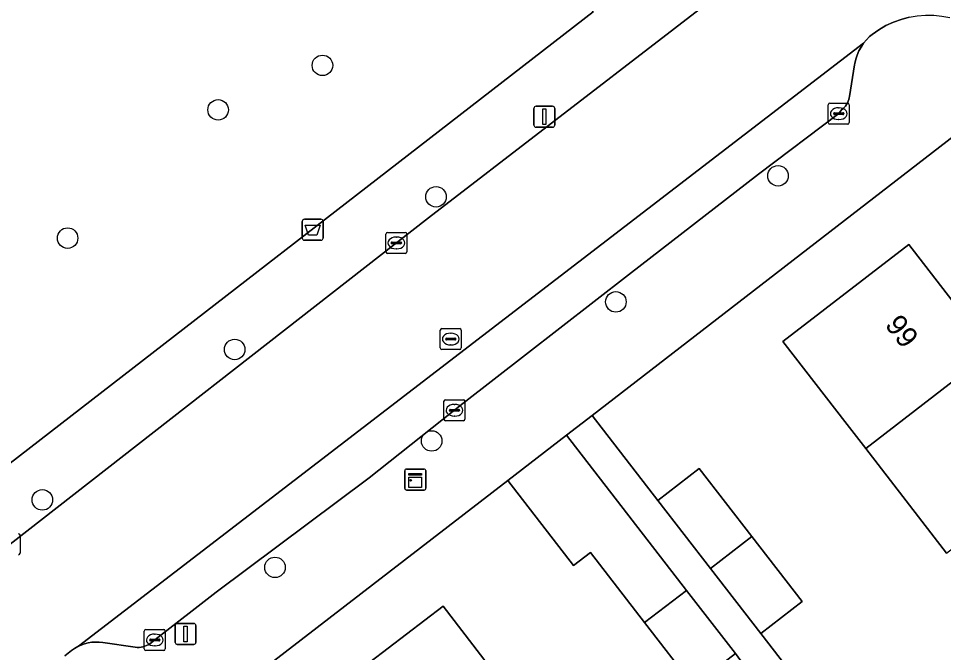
# Model space of a CAD drawing. Extents: x 159217 to 160349, y 381246 to 382172.
# Drawn here: x 159616.75 to 159660.85, y 381505.08 to 381535.32 of the extents above; entities that cross this region are included whole.
import ezdxf

# ---------------------------------------------------------------- set-up
doc = ezdxf.new("R2010")
doc.units = 0
for name, color, linetype in [('IMGEO_Afvalbak', 7, 'Continuous'), ('IMGEO_Boom', 7, 'Continuous'), ('IMGEO_Erf', 7, 'Continuous'), ('IMGEO_Groenvoorziening', 7, 'Continuous'), ('IMGEO_Kast', 7, 'Continuous'), ('IMGEO_Kolk', 7, 'Continuous'), ('IMGEO_Lichtmast', 7, 'Continuous'), ('IMGEO_Pand', 7, 'Continuous'), ('IMGEO_Pand_nummerreeks', 7, 'Continuous'), ('IMGEO_Parkeervlak_gesloten', 7, 'Continuous'), ('IMGEO_Rijbaan_lokaal_gesloten', 7, 'Continuous'), ('IMGEO_Rioolput', 7, 'Continuous'), ('IMGEO_Voetpad_open', 7, 'Continuous')]:
    doc.layers.add(name, color=color, linetype=linetype)

msp = doc.modelspace()

# ---------------------------------------------------------------- linework, layer by layer
at = {"layer": 'IMGEO_Afvalbak'}
for p, q in [((159630.284, 381524.847), (159630.284, 381525.647)), ((159630.284, 381525.647), (159630.284, 381524.847)), ((159630.384, 381525.747), (159631.174, 381525.747)), ((159631.174, 381525.747), (159630.384, 381525.747)), ((159631.274, 381525.647), (159631.274, 381524.847)), ((159631.274, 381524.847), (159631.274, 381525.647)), ((159631.174, 381524.747), (159630.384, 381524.747)), ((159630.384, 381524.747), (159631.174, 381524.747))]:
    msp.add_line(p, q, dxfattribs=at)
msp.add_lwpolyline([(159630.427, 381525.461), (159631.131, 381525.461), (159630.982, 381524.991), (159630.576, 381524.991), (159630.427, 381525.461)], dxfattribs=at)
for centre, start, end in [((159630.384, 381525.647), 90, 180), ((159630.384, 381525.647), 90, 180), ((159631.174, 381525.647), 0, 90), ((159631.174, 381525.647), 360, 90), ((159630.384, 381524.847), 180, 270), ((159630.384, 381524.847), 180, 270), ((159631.174, 381524.847), 270, 0), ((159631.174, 381524.847), 270, 0)]:
    msp.add_arc(centre, 0.1, start, end, dxfattribs=at)
at = {"layer": 'IMGEO_Boom'}
for centre in [(159631.243, 381533.085), (159626.269, 381530.964), (159652.964, 381527.82), (159636.658, 381526.816), (159619.093, 381524.848), (159645.235, 381521.805), (159627.06, 381519.535), (159636.452, 381515.173), (159617.89, 381512.361), (159628.981, 381509.142)]:
    msp.add_circle(centre, 0.489, dxfattribs=at)
at = {"layer": 'IMGEO_Erf'}
for points in [[(159662.423, 381530.546), (159644.097, 381516.39), (159647.229, 381512.335), (159649.208, 381513.865), (159651.723, 381510.614), (159654.122, 381507.513), (159652.144, 381505.982), (159654.957, 381502.346), (159656.875, 381503.83), (159659.354, 381500.626), (159661.802, 381497.46), (159659.885, 381495.977), (159662.59, 381492.384)], [(159661, 381509.824), (159657.146, 381514.805), (159656.256, 381515.956), (159653.197, 381519.911), (159659.193, 381524.548), (159663.142, 381519.439)], [(159651.697, 381500.09), (159653.519, 381501.497), (159650.929, 381505.032), (159648.942, 381503.494), (159646.602, 381506.519), (159644.021, 381509.855), (159643.217, 381509.233), (159640.081, 381513.289), (159624.547, 381501.291), (159623.773, 381500), (159623.689, 381499.86)], [(159630.885, 381502.621), (159636.997, 381507.297), (159640.036, 381503.326)]]:
    msp.add_lwpolyline(points, dxfattribs=at)
at = {"layer": 'IMGEO_Groenvoorziening'}
msp.add_lwpolyline([(159614.37, 381512.585), (159644.15, 381535.644)], dxfattribs=at)
at = {"layer": 'IMGEO_Kast'}
for p, q in [((159635.169, 381512.908), (159635.169, 381513.749)), ((159635.169, 381513.749), (159635.169, 381512.908)), ((159635.244, 381513.833), (159636.085, 381513.833)), ((159636.085, 381513.833), (159635.244, 381513.833)), ((159636.169, 381513.758), (159636.169, 381512.917)), ((159636.169, 381512.917), (159636.169, 381513.758)), ((159636.094, 381512.833), (159635.253, 381512.833)), ((159635.253, 381512.833), (159636.094, 381512.833))]:
    msp.add_line(p, q, dxfattribs=at)
for points in [[(159635.364, 381513.623), (159635.964, 381513.623), (159635.964, 381513.538), (159635.364, 381513.538), (159635.364, 381513.623)], [(159635.364, 381513.448), (159635.964, 381513.448), (159635.964, 381512.959), (159635.364, 381512.959), (159635.364, 381513.448)]]:
    msp.add_lwpolyline(points, dxfattribs=at)
msp.add_circle((159635.448, 381513.297), 0.0377, dxfattribs=at)
for centre, start, end in [((159635.247, 381513.755), 92.4484, 184.2845), ((159635.247, 381513.755), 92.4484, 184.2845), ((159636.091, 381513.755), 2.4484, 94.2845), ((159636.091, 381513.755), 2.4484, 94.2845), ((159635.247, 381512.911), 182.4484, 274.2845), ((159635.247, 381512.911), 182.4484, 274.2845), ((159636.091, 381512.911), 272.4484, 4.2845), ((159636.091, 381512.911), 272.4484, 4.2845)]:
    msp.add_arc(centre, 0.0779, start, end, dxfattribs=at)
at = {"layer": 'IMGEO_Kolk'}
for p, q in [((159655.434, 381531.283), (159656.286, 381531.283)), ((159655.359, 381530.357), (159655.359, 381531.209)), ((159655.618, 381530.777), (159655.618, 381530.789)), ((159655.661, 381530.826), (159656.059, 381530.826)), ((159655.847, 381531.063), (159655.872, 381531.063)), ((159656.102, 381530.789), (159656.102, 381530.777)), ((159656.36, 381531.209), (159656.36, 381530.357)), ((159656.056, 381530.74), (159655.658, 381530.74)), ((159655.87, 381530.503), (159655.845, 381530.503)), ((159656.286, 381530.283), (159655.434, 381530.283)), ((159634.267, 381524.19), (159634.267, 381525.042)), ((159634.342, 381525.116), (159635.194, 381525.116)), ((159635.268, 381525.042), (159635.268, 381524.19)), ((159634.526, 381524.61), (159634.526, 381524.622)), ((159634.569, 381524.659), (159634.967, 381524.659)), ((159634.755, 381524.896), (159634.78, 381524.896)), ((159635.01, 381524.622), (159635.01, 381524.61)), ((159634.964, 381524.573), (159634.566, 381524.573)), ((159634.778, 381524.336), (159634.753, 381524.336)), ((159635.194, 381524.116), (159634.342, 381524.116)), ((159637.112, 381517.137), (159637.964, 381517.137)), ((159637.037, 381516.211), (159637.037, 381517.063)), ((159637.339, 381516.68), (159637.737, 381516.68)), ((159637.525, 381516.917), (159637.55, 381516.917)), ((159638.038, 381517.063), (159638.038, 381516.211)), ((159637.296, 381516.631), (159637.296, 381516.643)), ((159637.734, 381516.594), (159637.336, 381516.594)), ((159637.548, 381516.357), (159637.523, 381516.357)), ((159637.78, 381516.643), (159637.78, 381516.631)), ((159637.964, 381516.137), (159637.112, 381516.137)), ((159616.826, 381510.674), (159616.826, 381509.822)), ((159622.75, 381505.253), (159622.75, 381506.105)), ((159622.825, 381506.179), (159623.677, 381506.179)), ((159623.751, 381506.105), (159623.751, 381505.253)), ((159623.009, 381505.673), (159623.009, 381505.685)), ((159623.447, 381505.636), (159623.049, 381505.636)), ((159623.052, 381505.722), (159623.45, 381505.722)), ((159623.238, 381505.959), (159623.263, 381505.959)), ((159623.493, 381505.685), (159623.493, 381505.673)), ((159623.261, 381505.399), (159623.236, 381505.399)), ((159623.677, 381505.179), (159622.825, 381505.179))]:
    msp.add_line(p, q, dxfattribs=at)
for points in [[(159655.434, 381531.283), (159656.286, 381531.283)], [(159655.359, 381530.357), (159655.359, 381531.209)], [(159656.36, 381531.209), (159656.36, 381530.357)], [(159656.286, 381530.283), (159655.434, 381530.283)], [(159634.267, 381524.19), (159634.267, 381525.042)], [(159634.342, 381525.116), (159635.194, 381525.116)], [(159635.268, 381525.042), (159635.268, 381524.19)], [(159635.194, 381524.116), (159634.342, 381524.116)], [(159637.112, 381517.137), (159637.964, 381517.137)], [(159637.037, 381516.211), (159637.037, 381517.063)], [(159638.038, 381517.063), (159638.038, 381516.211)], [(159637.964, 381516.137), (159637.112, 381516.137)], [(159616.826, 381510.674), (159616.826, 381509.822)], [(159622.75, 381505.253), (159622.75, 381506.105)], [(159622.825, 381506.179), (159623.677, 381506.179)], [(159623.751, 381506.105), (159623.751, 381505.253)], [(159623.677, 381505.179), (159622.825, 381505.179)]]:
    msp.add_lwpolyline(points, dxfattribs=at)
for centre, radius, start, end in [((159655.436, 381531.207), 0.0765, 91.552, 178.448), ((159655.436, 381531.207), 0.0765, 91.552, 178.448), ((159656.284, 381531.207), 0.0765, 1.552, 88.448), ((159656.284, 381531.207), 0.0765, 1.552, 88.448), ((159655.658, 381530.786), 0.0403, 85.8775, 175.7526), ((159655.655, 381530.776), 0.0366, 178.938, 274.7102), ((159656.059, 381530.783), 0.043, 264.8664, 352.4533), ((159656.063, 381530.788), 0.0386, 1.7309, 96.639), ((159655.436, 381530.359), 0.0765, 181.552, 268.448), ((159655.436, 381530.359), 0.0765, 181.552, 268.448), ((159656.284, 381530.359), 0.0765, 271.552, 358.448), ((159656.284, 381530.359), 0.0765, 271.552, 358.448), ((159634.344, 381525.04), 0.0765, 91.552, 178.448), ((159634.344, 381525.04), 0.0765, 91.552, 178.448), ((159635.192, 381525.04), 0.0765, 1.552, 88.448), ((159635.192, 381525.04), 0.0765, 1.552, 88.448), ((159634.566, 381524.619), 0.0403, 85.8775, 175.7526), ((159634.563, 381524.609), 0.0366, 178.938, 274.7102), ((159634.967, 381524.616), 0.043, 264.8664, 352.4533), ((159634.971, 381524.621), 0.0386, 1.7309, 96.639), ((159634.344, 381524.192), 0.0765, 181.552, 268.448), ((159634.344, 381524.192), 0.0765, 181.552, 268.448), ((159635.192, 381524.192), 0.0765, 271.552, 358.448), ((159635.192, 381524.192), 0.0765, 271.552, 358.448), ((159637.114, 381517.061), 0.0765, 91.552, 178.448), ((159637.114, 381517.061), 0.0765, 91.552, 178.448), ((159637.962, 381517.061), 0.0765, 1.552, 88.448), ((159637.962, 381517.061), 0.0765, 1.552, 88.448), ((159637.336, 381516.64), 0.0403, 85.8775, 175.7526), ((159637.741, 381516.642), 0.0386, 1.7309, 96.639), ((159637.333, 381516.63), 0.0366, 178.938, 274.7102), ((159637.737, 381516.637), 0.043, 264.8664, 352.4533), ((159637.114, 381516.213), 0.0765, 181.552, 268.448), ((159637.114, 381516.213), 0.0765, 181.552, 268.448), ((159637.962, 381516.213), 0.0765, 271.552, 358.448), ((159637.962, 381516.213), 0.0765, 271.552, 358.448), ((159616.75, 381510.672), 0.0765, 1.552, 88.448), ((159616.75, 381510.672), 0.0765, 1.552, 88.448), ((159616.75, 381509.824), 0.0765, 271.552, 358.448), ((159616.75, 381509.824), 0.0765, 271.552, 358.448), ((159622.827, 381506.103), 0.0765, 91.552, 178.448), ((159622.827, 381506.103), 0.0765, 91.552, 178.448), ((159623.675, 381506.103), 0.0765, 1.552, 88.448), ((159623.675, 381506.103), 0.0765, 1.552, 88.448), ((159623.049, 381505.682), 0.0403, 85.8775, 175.7526), ((159623.046, 381505.672), 0.0366, 178.938, 274.7102), ((159623.45, 381505.679), 0.043, 264.8664, 352.4533), ((159623.454, 381505.684), 0.0386, 1.7309, 96.639), ((159622.827, 381505.255), 0.0765, 181.552, 268.448), ((159622.827, 381505.255), 0.0765, 181.552, 268.448), ((159623.675, 381505.255), 0.0765, 271.552, 358.448), ((159623.675, 381505.255), 0.0765, 271.552, 358.448)]:
    msp.add_arc(centre, radius, start, end, dxfattribs=at)
for centre, major_axis, ratio, start_param, end_param in [((159655.846, 381530.783), (-0.387, 0.002), 0.722429, 4.712389, 7.853982), ((159655.871, 381530.783), (-0.39, 0.002), 0.717154, 1.570796, 4.712389), ((159634.754, 381524.616), (-0.387, 0.002), 0.722429, 4.712389, 7.853982), ((159634.779, 381524.616), (-0.39, 0.002), 0.717154, 1.570796, 4.712389), ((159637.524, 381516.637), (-0.387, 0.002), 0.722429, 4.712389, 7.853982), ((159637.549, 381516.637), (-0.39, 0.002), 0.717154, 1.570796, 4.712389), ((159623.237, 381505.679), (-0.387, 0.002), 0.722429, 4.712389, 7.853982), ((159623.262, 381505.679), (-0.39, 0.002), 0.717154, 1.570796, 4.712389)]:
    msp.add_ellipse(centre, major_axis=major_axis, ratio=ratio, start_param=start_param, end_param=end_param, dxfattribs=at)
at = {"layer": 'IMGEO_Lichtmast'}
for p, q in [((159641.328, 381530.236), (159641.328, 381531.036)), ((159641.328, 381531.036), (159641.328, 381530.236)), ((159641.428, 381531.136), (159642.218, 381531.136)), ((159642.218, 381531.136), (159641.428, 381531.136)), ((159642.318, 381531.036), (159642.318, 381530.236)), ((159642.318, 381530.236), (159642.318, 381531.036)), ((159642.218, 381530.136), (159641.428, 381530.136)), ((159641.428, 381530.136), (159642.218, 381530.136)), ((159624.222, 381505.566), (159624.222, 381506.366)), ((159624.222, 381506.366), (159624.222, 381505.566)), ((159624.322, 381506.466), (159625.112, 381506.466)), ((159625.112, 381506.466), (159624.322, 381506.466)), ((159625.212, 381506.366), (159625.212, 381505.566)), ((159625.212, 381505.566), (159625.212, 381506.366)), ((159625.112, 381505.466), (159624.322, 381505.466)), ((159624.322, 381505.466), (159625.112, 381505.466))]:
    msp.add_line(p, q, dxfattribs=at)
for points in [[(159641.748, 381531.011), (159641.898, 381531.011), (159641.898, 381530.261), (159641.748, 381530.261), (159641.748, 381531.011)], [(159624.642, 381506.341), (159624.792, 381506.341), (159624.792, 381505.591), (159624.642, 381505.591), (159624.642, 381506.341)]]:
    msp.add_lwpolyline(points, dxfattribs=at)
for centre, start, end in [((159641.428, 381531.036), 90, 180), ((159641.428, 381531.036), 90, 180), ((159642.218, 381531.036), 0, 90), ((159642.218, 381531.036), 360, 90), ((159641.428, 381530.236), 180, 270), ((159641.428, 381530.236), 180, 270), ((159642.218, 381530.236), 270, 0), ((159642.218, 381530.236), 270, 0), ((159624.322, 381506.366), 90, 180), ((159624.322, 381506.366), 90, 180), ((159625.112, 381506.366), 0, 90), ((159625.112, 381506.366), 360, 90), ((159624.322, 381505.566), 180, 270), ((159624.322, 381505.566), 180, 270), ((159625.112, 381505.566), 270, 0), ((159625.112, 381505.566), 270, 0)]:
    msp.add_arc(centre, 0.1, start, end, dxfattribs=at)
at = {"layer": 'IMGEO_Pand'}
for points in [[(159657.146, 381514.805), (159663.142, 381519.439), (159659.193, 381524.548), (159653.197, 381519.911), (159656.256, 381515.956)], [(159657.146, 381514.805), (159661, 381509.824), (159666.993, 381514.456), (159663.142, 381519.439)], [(159646.602, 381506.519), (159648.597, 381508.046), (159646.008, 381511.393), (159642.874, 381515.446), (159640.081, 381513.289), (159643.217, 381509.233), (159644.021, 381509.855)], [(159649.744, 381509.084), (159651.723, 381510.614), (159649.208, 381513.865), (159647.229, 381512.335)], [(159649.744, 381509.084), (159652.144, 381505.982), (159654.122, 381507.513), (159651.723, 381510.614)], [(159646.602, 381506.519), (159648.942, 381503.494), (159650.929, 381505.032), (159648.597, 381508.046)], [(159634.806, 381497.496), (159638.078, 381500), (159640.919, 381502.173), (159640.036, 381503.326), (159636.997, 381507.297), (159630.885, 381502.621), (159632.89, 381500)]]:
    msp.add_lwpolyline(points, close=True, dxfattribs=at)
at = {"layer": 'IMGEO_Parkeervlak_gesloten'}
msp.add_lwpolyline([(159620.769, 381505.561), (159622.321, 381505.334), (159622.412, 381505.327), (159622.503, 381505.327), (159622.594, 381505.336), (159622.684, 381505.353), (159622.771, 381505.378), (159622.856, 381505.411), (159622.938, 381505.451), (159623.016, 381505.499), (159623.079, 381505.544), (159623.25, 381505.679), (159626.183, 381507.954), (159633.465, 381513.42), (159637.937, 381516.953), (159640.922, 381519.272), (159645.837, 381523.094), (159652.028, 381527.895), (159655.86, 381530.784), (159655.99, 381530.964), (159656.058, 381531.019), (159656.12, 381531.08), (159656.177, 381531.146), (159656.228, 381531.218), (159656.272, 381531.293), (159656.31, 381531.372), (159656.34, 381531.454), (159656.362, 381531.539), (159656.375, 381531.608), (159656.611, 381533.117), (159656.62, 381533.17), (159656.67, 381533.377), (159656.737, 381533.579), (159656.823, 381533.774), (159656.925, 381533.961), (159657.044, 381534.138), (159619.61, 381505.383), (159619.735, 381505.44), (159619.9, 381505.499), (159620.07, 381505.542), (159620.244, 381505.57), (159620.419, 381505.583), (159620.594, 381505.58)], close=True, dxfattribs=at)
at = {"layer": 'IMGEO_Rijbaan_lokaal_gesloten'}
for points in [[(159667.146, 381549.71), (159654.468, 381539.832), (159654.018, 381539.482), (159653.889, 381539.381), (159636.302, 381525.81), (159615.542, 381509.635), (159615.228, 381509.425), (159614.75, 381509.155), (159614.249, 381508.928), (159613.729, 381508.747), (159613.196, 381508.613), (159612.653, 381508.528), (159612.104, 381508.491), (159611.713, 381508.5), (159611.255, 381508.548), (159610.802, 381508.637), (159610.359, 381508.766), (159602.548, 381502.232)], [(159657.769, 381534.782), (159658.109, 381534.98), (159658.465, 381535.147), (159658.834, 381535.281), (159659.214, 381535.381), (159659.601, 381535.447), (159659.993, 381535.479), (159660.386, 381535.475), (159660.777, 381535.436), (159661.163, 381535.362)], [(159618.954, 381504.93), (159619.276, 381505.178), (159619.422, 381505.28), (159619.575, 381505.367), (159619.61, 381505.383), (159657.044, 381534.138), (159657.178, 381534.303), (159657.326, 381534.456), (159657.449, 381534.555), (159657.769, 381534.782)]]:
    msp.add_lwpolyline(points, dxfattribs=at)
at = {"layer": 'IMGEO_Rioolput'}
for p, q in [((159636.861, 381519.606), (159636.861, 381520.458)), ((159636.936, 381520.532), (159637.788, 381520.532)), ((159637.349, 381520.312), (159637.374, 381520.312)), ((159637.862, 381520.458), (159637.862, 381519.606)), ((159637.12, 381520.026), (159637.12, 381520.038)), ((159637.558, 381519.989), (159637.16, 381519.989)), ((159637.163, 381520.075), (159637.561, 381520.075)), ((159637.372, 381519.752), (159637.347, 381519.752)), ((159637.604, 381520.038), (159637.604, 381520.026)), ((159637.788, 381519.532), (159636.936, 381519.532))]:
    msp.add_line(p, q, dxfattribs=at)
for points in [[(159636.861, 381519.606), (159636.861, 381520.458)], [(159636.936, 381520.532), (159637.788, 381520.532)], [(159637.862, 381520.458), (159637.862, 381519.606)], [(159637.788, 381519.532), (159636.936, 381519.532)]]:
    msp.add_lwpolyline(points, dxfattribs=at)
for centre, radius, start, end in [((159636.938, 381520.456), 0.0765, 91.552, 178.448), ((159636.938, 381520.456), 0.0765, 91.552, 178.448), ((159637.786, 381520.456), 0.0765, 1.552, 88.448), ((159637.786, 381520.456), 0.0765, 1.552, 88.448), ((159637.16, 381520.035), 0.0403, 85.8775, 175.7526), ((159637.157, 381520.025), 0.0366, 178.938, 274.7102), ((159637.561, 381520.032), 0.043, 264.8664, 352.4533), ((159637.565, 381520.037), 0.0386, 1.7309, 96.639), ((159636.938, 381519.608), 0.0765, 181.552, 268.448), ((159636.938, 381519.608), 0.0765, 181.552, 268.448), ((159637.786, 381519.608), 0.0765, 271.552, 358.448), ((159637.786, 381519.608), 0.0765, 271.552, 358.448)]:
    msp.add_arc(centre, radius, start, end, dxfattribs=at)
for centre, major_axis, ratio, start_param, end_param in [((159637.348, 381520.032), (-0.387, 0.002), 0.722429, 4.712389, 7.853982), ((159637.373, 381520.032), (-0.39, 0.002), 0.717154, 1.570796, 4.712389)]:
    msp.add_ellipse(centre, major_axis=major_axis, ratio=ratio, start_param=start_param, end_param=end_param, dxfattribs=at)
at = {"layer": 'IMGEO_Voetpad_open'}
for points in [[(159655.073, 381546.237), (159654.564, 381546.933), (159653.171, 381548.351), (159649.919, 381545.787), (159652.151, 381542.955), (159652.697, 381542.261), (159650.687, 381540.705), (159646.252, 381537.271), (159645.341, 381538.48), (159643.218, 381536.88), (159644.15, 381535.644), (159614.37, 381512.585)], [(159615.542, 381509.635), (159636.302, 381525.81), (159653.889, 381539.381)], [(159659.214, 381535.381), (159658.834, 381535.281), (159658.465, 381535.147), (159658.109, 381534.98), (159657.769, 381534.782), (159657.449, 381534.555), (159657.326, 381534.456), (159657.178, 381534.303), (159657.044, 381534.138), (159656.925, 381533.961), (159656.823, 381533.774), (159656.737, 381533.579), (159656.67, 381533.377), (159656.62, 381533.17), (159656.611, 381533.117), (159656.375, 381531.608), (159656.362, 381531.539), (159656.34, 381531.454), (159656.31, 381531.372), (159656.272, 381531.293), (159656.228, 381531.218), (159656.177, 381531.146), (159656.12, 381531.08), (159656.058, 381531.019), (159655.99, 381530.964), (159655.86, 381530.784), (159652.028, 381527.895), (159645.837, 381523.094), (159640.922, 381519.272), (159637.937, 381516.953), (159633.465, 381513.42), (159626.183, 381507.954), (159623.25, 381505.679), (159623.079, 381505.544), (159623.016, 381505.499), (159622.938, 381505.451), (159622.856, 381505.411), (159622.771, 381505.378), (159622.684, 381505.353), (159622.594, 381505.336), (159622.503, 381505.327), (159622.412, 381505.327), (159622.321, 381505.334), (159620.769, 381505.561), (159620.594, 381505.58), (159620.419, 381505.583), (159620.244, 381505.57), (159620.07, 381505.542), (159619.9, 381505.499), (159619.735, 381505.44), (159619.61, 381505.383), (159619.575, 381505.367), (159619.422, 381505.28), (159619.276, 381505.178), (159618.954, 381504.93)], [(159640.081, 381513.289), (159642.874, 381515.446), (159644.097, 381516.39), (159662.423, 381530.546), (159664.665, 381532.303), (159663.71, 381533.525)], [(159624.547, 381501.291), (159640.081, 381513.289)]]:
    msp.add_lwpolyline(points, dxfattribs=at)
msp.add_lwpolyline([(159652.144, 381505.982), (159649.744, 381509.084), (159647.229, 381512.335), (159644.097, 381516.39), (159642.874, 381515.446), (159646.008, 381511.393), (159648.597, 381508.046), (159650.929, 381505.032), (159653.519, 381501.497), (159656.119, 381498.13), (159658.635, 381494.873), (159661.615, 381490.998), (159662.897, 381491.984), (159662.59, 381492.384), (159659.885, 381495.977), (159657.436, 381499.142), (159654.957, 381502.346)], close=True, dxfattribs=at)

# ---------------------------------------------------------------- texts
at = {"layer": 'IMGEO_Pand_nummerreeks'}
msp.add_text('99', height=1, rotation=307.7002, dxfattribs=at).set_placement((159658.027, 381520.693))

doc.saveas('drawing.dxf')
